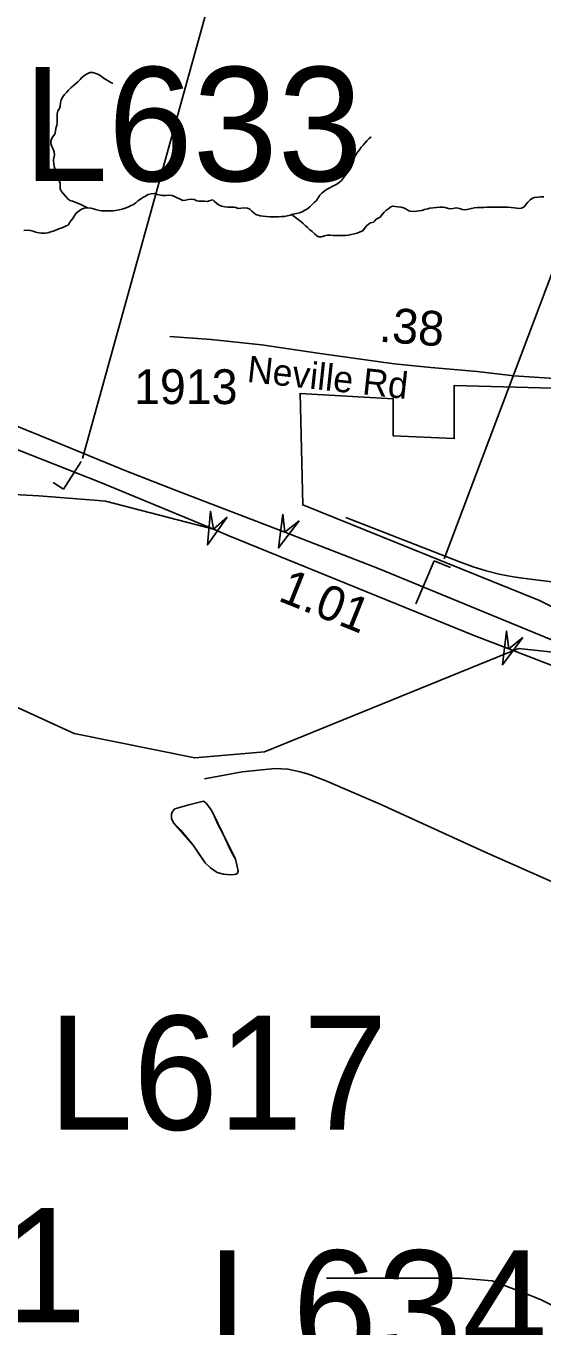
# Model space of a CAD drawing. Extents: x 1662474 to 1856135, y 779280 to 917889.
# Drawn here: x 1701511 to 1703368, y 852408 to 857080 of the extents above; entities that cross this region are included whole.
import ezdxf

# ---------------------------------------------------------------- set-up
doc = ezdxf.new("R2010")
doc.units = 0
for name, color, linetype in [('Exist Boundary Political City Limit New', 7, 'Continuous'), ('Exist Hydrographic Creek Single Shore', 7, 'Continuous'), ('Exist Hydrographic Misc Water Feature', 7, 'Continuous'), ('Exist Road Non-System Type 51', 7, 'Continuous'), ('Exist Road Primary Interstate Divided Center Attributed', 7, 'Continuous'), ('Exist Road Primary Interstate Structure Cantilever Sign Attributed CELL', 7, 'Continuous'), ('Exist Road Primary Interstate Structure Cantilever Sign CELL', 7, 'Continuous'), ('Exist Road Primary Interstate Structure Cantilever Sign Number Label', 7, 'Continuous'), ('Exist Road Primary Interstate Structure Ovrhead Sign Attributed CELL', 7, 'Continuous'), ('Exist Road Primary Interstate Structure Ovrhead Sign Number Label', 7, 'Continuous'), ('Exist Road Secondary Mileage Tenths English Label', 7, 'Continuous'), ('Exist Road Secondary Type 51 Attributed', 7, 'Continuous'), ('Exist Road Secondary Type 51 Label', 7, 'Continuous'), ('Exist Road Secondary Type 51 Number Label', 7, 'Continuous'), ('Map Preparation Boundary City Limit Buffer Line', 7, 'Continuous')]:
    doc.layers.add(name, color=color, linetype=linetype)

msp = doc.modelspace()

# ---------------------------------------------------------------- linework, layer by layer
at = {"layer": 'Exist Boundary Political City Limit New'}
msp.add_lwpolyline([(1707437.4, 853027.4), (1706332.2, 853436.4), (1705579.1, 853722.9), (1705633.6, 854443.4), (1705645.8, 854812), (1705293.6, 854824.2), (1704844.8, 854843.4), (1704099.9, 854957.9), (1703536.5, 855062.9), (1703565.1, 854910.2), (1703355, 855015.2), (1702505.1, 855358.8), (1702495.6, 855759.7), (1702829.9, 855740.6), (1702829.9, 855606.9), (1703049.5, 855597.4), (1703049.5, 855788.3), (1703402.8, 855778.8), (1703402.8, 855568.8), (1703918.5, 855511.5), (1703918.5, 855616.5)], dxfattribs=at)
at = {"layer": 'Exist Hydrographic Creek Single Shore'}
for points in [[(1701731.9, 856426.3), (1701705.9, 856439.7), (1701696.1, 856443.1), (1701687.2, 856447.1), (1701677.8, 856450.2), (1701668, 856452.8), (1701659.9, 856460.2), (1701652.9, 856468.6), (1701646, 856476.7), (1701638.6, 856484.9), (1701633.9, 856494.3), (1701633.6, 856504.6), (1701633.4, 856515.1), (1701629.8, 856523.7), (1701625.2, 856534.2), (1701621.6, 856544.2), (1701618.5, 856554.1), (1701615.2, 856563.6), (1701612.4, 856574.6), (1701611.1, 856584.9), (1701609.8, 856596.1), (1701609.8, 856600.3), (1701611.6, 856611.1), (1701613.2, 856616.3), (1701611.9, 856627.4), (1701608, 856637.6), (1701604.2, 856647.1), (1701600.1, 856658.1), (1701599.5, 856666.4), (1701603.5, 856676.2), (1701610.2, 856685.1), (1701614.8, 856691.7), (1701617.4, 856701.6), (1701618.5, 856711.6), (1701621.4, 856722.9), (1701622.9, 856733.1), (1701623.1, 856743.9), (1701622.6, 856754.4), (1701622.6, 856764.6), (1701625.5, 856775.1), (1701631.2, 856783.8), (1701633.9, 856792.2), (1701635.2, 856803.2), (1701637.6, 856814.8), (1701643.1, 856825), (1701649.4, 856833.9), (1701657, 856842.1), (1701663.1, 856848.9), (1701672, 856857.6), (1701680.6, 856865.1), (1701689, 856872.2), (1701697.1, 856879.1), (1701705, 856887.4), (1701713.2, 856895.9), (1701722.1, 856902.7), (1701730.8, 856907.9), (1701740.2, 856912.4), (1701750.8, 856912.9), (1701761.8, 856909.5), (1701771.8, 856905.3), (1701780.6, 856899.5), (1701788.5, 856893.5), (1701797.8, 856887.4), (1701805.9, 856882.2), (1701815.2, 856876.7), (1701821.9, 856874.6), (1701822.9, 856874.9)], [(1702465.1, 856401.9), (1702470.9, 856403.5), (1702482.1, 856405.6), (1702492.9, 856408.2), (1702503.1, 856412.1), (1702512.6, 856417.7), (1702522.4, 856422.9), (1702531, 856429.5), (1702538.9, 856437.9), (1702546.2, 856445.2), (1702553.9, 856453.1), (1702560.4, 856462.3), (1702566.4, 856471.8), (1702573.2, 856478.8), (1702581.1, 856485.4), (1702590.9, 856491.7), (1702599.8, 856496.9), (1702608.1, 856501.9), (1702617.9, 856506.1), (1702627, 856511.1), (1702636.2, 856517.7), (1702644.1, 856525), (1702650.9, 856533.7), (1702657.5, 856542.3), (1702664.2, 856550.8), (1702670.6, 856559.4), (1702676.4, 856568.1), (1702681.4, 856577.5), (1702684.5, 856587.2), (1702687.1, 856598.8), (1702691.4, 856608.4), (1702696.1, 856617.4), (1702701.9, 856626.1), (1702708.4, 856635.2), (1702714.8, 856643.9), (1702721.8, 856651.5), (1702728.4, 856658.9), (1702735.1, 856667), (1702742.8, 856674.1), (1702750.6, 856681.2)], [(1701731.9, 856426.3), (1701742.6, 856425.8), (1701750.2, 856424.5), (1701760.4, 856420.8), (1701770.4, 856418.2), (1701781.1, 856415.8), (1701790.4, 856415.3), (1701802.6, 856415.1), (1701812.9, 856415.3), (1701823.1, 856415.6), (1701832.4, 856416.9), (1701845.2, 856419.8), (1701855.8, 856421.9), (1701866.8, 856424.8), (1701876.8, 856429.2), (1701886.6, 856433.9), (1701896.6, 856438.1), (1701905, 856444.9), (1701912.6, 856451.5), (1701921.6, 856458.1), (1701931, 856463.3), (1701940.2, 856468.8), (1701949.9, 856474.1), (1701960.6, 856477.2), (1701971.1, 856477.5), (1701982, 856474.9), (1702000.9, 856470.7), (1702012.1, 856471.2), (1702024.2, 856472.2), (1702035.5, 856470.9), (1702044.6, 856467), (1702054.4, 856462.3), (1702064.6, 856457.8), (1702074, 856453.1), (1702084.2, 856453.6), (1702094.8, 856456), (1702105.2, 856457.3), (1702114.8, 856456.5), (1702124.8, 856451), (1702131.5, 856450.5), (1702142, 856450.5), (1702151.8, 856450.2), (1702162.5, 856449.4), (1702172.2, 856452.8), (1702181.6, 856454.7), (1702186.9, 856450.5), (1702195.9, 856442.3), (1702204.2, 856436.1), (1702214.8, 856432.1), (1702225.5, 856429.5), (1702235.8, 856428.4), (1702247.2, 856428.7), (1702258.2, 856428.7), (1702264.9, 856427.6), (1702273, 856423.9), (1702283.2, 856424.8), (1702294.8, 856426.1), (1702306.6, 856425.6), (1702314.5, 856421.1), (1702322.6, 856414.5), (1702330.2, 856406.9), (1702336, 856402.4), (1702351.8, 856397.2), (1702363, 856395.9), (1702374.2, 856395.1), (1702386.4, 856394.6), (1702397.4, 856394.1), (1702407.6, 856393.5), (1702418.4, 856394.6), (1702428.1, 856394.8), (1702439.1, 856395.6), (1702449.6, 856397.2), (1702460.4, 856400.6), (1702465.1, 856401.9)], [(1702465.1, 856401.9), (1702498.5, 856377.5), (1702506.6, 856369.9), (1702514.5, 856362.3), (1702522.4, 856355.2), (1702529.9, 856347.9), (1702539.1, 856340.8), (1702547.2, 856332.9), (1702555.1, 856326.3), (1702563, 856322.1), (1702572.5, 856322.1), (1702582.8, 856326.1), (1702594, 856327.6), (1702603.6, 856327.6), (1702614.5, 856327.4), (1702625.8, 856327.4), (1702637.5, 856327.4), (1702648.2, 856327.4), (1702658.2, 856327.4), (1702668.8, 856328.7), (1702679.2, 856330.6), (1702690, 856332.6), (1702700.5, 856335.2), (1702711, 856340), (1702720.8, 856343.6), (1702727, 856351.8), (1702732.5, 856360.2), (1702740.6, 856368.3), (1702748, 856372), (1702758.8, 856375.1), (1702763.2, 856378.8), (1702768.8, 856385.6), (1702778.5, 856390.9), (1702784.8, 856393.5), (1702790.2, 856402.4), (1702796.9, 856410.6), (1702805, 856417.7), (1702813.1, 856423.2), (1702821.8, 856430), (1702827.2, 856431.8), (1702837.2, 856431.6), (1702848, 856429.8), (1702859, 856428.4), (1702870.4, 856425), (1702879.2, 856420.8), (1702886.6, 856415.8), (1702891.6, 856414), (1702902.1, 856413.4), (1702913.1, 856414.5), (1702923.6, 856415.8), (1702933, 856417.4), (1702942.8, 856420), (1702953.8, 856423.4), (1702961.6, 856425), (1702973, 856426.3), (1702985.2, 856428.2), (1702997.1, 856428.7), (1703008.4, 856428.9), (1703017, 856427.1), (1703028.4, 856423.9), (1703039.1, 856422.6), (1703050.6, 856424.8), (1703057.8, 856426.1), (1703068.2, 856423.7), (1703078.5, 856420.8), (1703090.2, 856419.8), (1703100, 856421.3), (1703110.8, 856424.2), (1703122, 856426.9), (1703133, 856427.6), (1703143.2, 856428.2), (1703154.9, 856428.2), (1703166.4, 856428.4), (1703176.6, 856428.4), (1703187.9, 856428.4), (1703198.9, 856428.4), (1703208.6, 856428.4), (1703220.5, 856428.4), (1703232.2, 856428.4), (1703243.2, 856428.4), (1703253.5, 856427.4), (1703264, 856426.3), (1703274, 856425), (1703284.2, 856424.2), (1703291, 856425), (1703300.5, 856430.5), (1703307.4, 856439.2), (1703313.4, 856447.1), (1703322.5, 856455.2), (1703330.4, 856460.7), (1703337.8, 856463.9), (1703349, 856465.2), (1703359.8, 856465.7), (1703370.6, 856465.7)], [(1701503.5, 856345.2), (1701515, 856346), (1701526.4, 856345.2), (1701537.1, 856343.1), (1701546.5, 856339.4), (1701556.5, 856336.6), (1701566.5, 856334.8), (1701579.6, 856335), (1701589.6, 856336.8), (1701599.5, 856340), (1701611.6, 856343.9), (1701622.9, 856348.1), (1701632.6, 856352.1), (1701642.6, 856355.4), (1701652.9, 856360.2), (1701663.1, 856365.2), (1701668.2, 856374.4), (1701673.9, 856382.5), (1701679.9, 856390.9), (1701685.9, 856399.6), (1701692.8, 856407.9), (1701701.6, 856416.1), (1701710.6, 856421.9), (1701720.5, 856425), (1701731.9, 856426.3)]]:
    msp.add_lwpolyline(points, dxfattribs=at)
at = {"layer": 'Exist Hydrographic Misc Water Feature'}
for points in [[(1704730, 854646.2), (1704628, 854622), (1704445, 854632.2), (1703721.9, 854889.9), (1703554.9, 854873.6), (1703437.9, 854826.7), (1703280, 854843.1), (1702367, 854471.1), (1702117, 854449.9), (1701683.9, 854537.5), (1701293.9, 854716.1), (1700936.9, 854818.6), (1700711.9, 854862.5)], [(1702111.1, 854136.3), (1702066.6, 854189.7), (1702041, 854216.5), (1702033.3, 854232.2), (1702033.6, 854248.6), (1702037.6, 854257.6), (1702045.9, 854266.4), (1702096.2, 854281), (1702124.2, 854288.7), (1702138.3, 854292.5), (1702148, 854293.9), (1702156.5, 854288), (1702174.2, 854266.3), (1702181.7, 854252.2), (1702201, 854209.1), (1702218.3, 854177.6), (1702234, 854145.2), (1702247.5, 854113), (1702263, 854086.4), (1702266.7, 854070.7), (1702270.2, 854054.2), (1702272.4, 854044.3), (1702270.1, 854036.2), (1702265.5, 854032.2), (1702258.1, 854030.8), (1702244.1, 854030.2), (1702233.8, 854031.2), (1702219.8, 854031.5), (1702198.1, 854037.7), (1702173.3, 854054.6), (1702154.5, 854072.2), (1702130.9, 854107.2), (1702111.1, 854136.3)], [(1702111.1, 854136.3), (1702041, 854216.5), (1702033.3, 854232.2), (1702033.6, 854248.6), (1702037.6, 854257.6), (1702045.9, 854266.4), (1702096.2, 854281), (1702124.2, 854288.7), (1702138.3, 854292.5), (1702148, 854293.9), (1702156.5, 854288), (1702174.2, 854266.3), (1702181.7, 854252.2), (1702218.3, 854177.6), (1702263, 854086.4), (1702266.7, 854070.7), (1702272.4, 854044.3), (1702270.1, 854036.2), (1702265.5, 854032.2), (1702258.1, 854030.8), (1702244.1, 854030.2), (1702219.8, 854031.5), (1702198.1, 854037.7), (1702173.3, 854054.6), (1702154.5, 854072.2), (1702111.1, 854136.3)]]:
    msp.add_lwpolyline(points, dxfattribs=at)
at = {"layer": 'Exist Road Non-System Type 51'}
for points in [[(1703997.2, 855008.5), (1703313.1, 855092.8), (1703260.9, 855100.7), (1703211, 855110), (1703163.6, 855121.8), (1703117.6, 855136.4), (1703071.9, 855153), (1702659.6, 855313.2)], [(1703744.5, 853852.8), (1703744.5, 853852.8), (1703158.4, 854112.6), (1702783.6, 854283.2), (1702586, 854368.4), (1702525.9, 854390.8), (1702495.4, 854400.2), (1702451.6, 854409.4), (1702405.9, 854412), (1702287.6, 854399.4), (1702152.6, 854375.2)], [(1703912.1, 852416.9), (1703763.5, 852417.2), (1703548.4, 852436.4), (1703459.9, 852453.1), (1703416.9, 852474.6), (1703359.6, 852503.2), (1703280.6, 852534.4), (1703185.1, 852570.2), (1703072.8, 852579.8), (1702589.9, 852579.8)]]:
    msp.add_lwpolyline(points, dxfattribs=at)
at = {"layer": 'Exist Road Primary Interstate Divided Center Attributed'}
for points in [[(1699921.8, 855932), (1700016, 855927.4), (1700065.8, 855923), (1700182, 855912.7), (1700414.4, 855883.2), (1700520.5, 855862.7), (1700635.8, 855842.6), (1700798.1, 855802.1), (1700982.6, 855743.1), (1701144.9, 855687.8), (1701488, 855555), (1701775.7, 855440.7), (1702183.8, 855272.1)], [(1704334.5, 854490.2), (1703620, 854782.7), (1702780.1, 855129.2), (1702441.2, 855260.6), (1702050.6, 855410.4), (1701863.1, 855483.3), (1701560.8, 855608.3), (1701213.8, 855748.9), (1701186.3, 855760)], [(1700777.7, 855456.2), (1701053.3, 855419.1), (1701556.7, 855391.4), (1701770.3, 855375), (1701796.8, 855372.9), (1702183.8, 855272.1)], [(1702183.8, 855272.1), (1702236.9, 855249), (1703123, 854888.9), (1703245.6, 854841.3), (1703738.3, 854651.7)]]:
    msp.add_lwpolyline(points, dxfattribs=at)
at = {"layer": 'Exist Road Primary Interstate Structure Cantilever Sign Attributed CELL'}
for points in [[(1702491.9, 855301.2), (1702418.2, 855204.2), (1702433.5, 855325.1), (1702441.2, 855260.6)], [(1703295.9, 854882.4), (1703223.1, 854784.6), (1703237.2, 854905.7), (1703245.6, 854841.3)]]:
    msp.add_lwpolyline(points, close=True, dxfattribs=at)
at = {"layer": 'Exist Road Primary Interstate Structure Cantilever Sign CELL'}
for p, q in [((1701645.4, 855415.2), (1701708.7, 855514.8)), ((1701645.4, 855415.2), (1701607.9, 855439.1)), ((1702976.9, 855158.5), (1702910.7, 855003.4)), ((1702976.9, 855158.5), (1703035.2, 855133.6))]:
    msp.add_line(p, q, dxfattribs=at)
at = {"layer": 'Exist Road Primary Interstate Structure Cantilever Sign Number Label'}
for p, q in [((1701713.8, 855525.5), (1702953.2, 860004)), ((1703013.5, 855165.2), (1704456.6, 859000.3))]:
    msp.add_line(p, q, dxfattribs=at)
at = {"layer": 'Exist Road Primary Interstate Structure Ovrhead Sign Attributed CELL'}
msp.add_lwpolyline([(1702232.9, 855314.7), (1702163, 855214.9), (1702173.6, 855336.3), (1702183.8, 855272.1)], close=True, dxfattribs=at)
at = {"layer": 'Exist Road Secondary Type 51 Attributed'}
msp.add_lwpolyline([(1704006.5, 855750), (1703811.1, 855773), (1703683.3, 855787.5), (1703574.9, 855802.7), (1703262.7, 855822.8), (1703131.8, 855837.9), (1702965.6, 855853), (1702833.2, 855865.4), (1702567.8, 855903.4), (1702357.4, 855933.8), (1702175.7, 855953.5), (1702027.8, 855964.5)], dxfattribs=at)
at = {"layer": 'Map Preparation Boundary City Limit Buffer Line'}
msp.add_lwpolyline([(1707437.4, 853027.4), (1706332.2, 853436.4), (1705579.1, 853722.9), (1705633.6, 854443.4), (1705645.8, 854812), (1705293.6, 854824.2), (1704844.8, 854843.4), (1704099.9, 854957.9), (1703536.5, 855062.9), (1703565.1, 854910.2), (1703355, 855015.2), (1702505.1, 855358.8), (1702495.6, 855759.7), (1702829.9, 855740.6), (1702829.9, 855606.9), (1703049.5, 855597.4), (1703049.5, 855788.3), (1703402.8, 855778.8), (1703402.8, 855568.8), (1703918.5, 855511.5), (1703918.5, 855616.5)], dxfattribs=at)

# ---------------------------------------------------------------- texts
at = {"layer": 'Exist Road Primary Interstate Structure Cantilever Sign Number Label'}
for s, p in [('L633', (1701500.1, 856522.3)), ('L617', (1701590.5, 853113.4)), ('L634', (1702162.5, 852269.9))]:
    msp.add_text(s, height=410.1, dxfattribs=at).set_placement(p)
at = {"layer": 'Exist Road Primary Interstate Structure Ovrhead Sign Number Label'}
msp.add_text('S631', height=410.1, dxfattribs=at).set_placement((1700447.6, 852422.2))
at = {"layer": 'Exist Road Secondary Mileage Tenths English Label'}
for s, rotation, p in [('.38', 355.5855, (1702776.8, 855945.7)), ('1.01', 338.1068, (1702412.2, 855016.5))]:
    msp.add_text(s, height=125, rotation=rotation, dxfattribs=at).set_placement(p)
at = {"layer": 'Exist Road Secondary Type 51 Label'}
msp.add_text('Neville Rd', height=95, rotation=353.8515, dxfattribs=at).set_placement((1702302.1, 855801.2))
at = {"layer": 'Exist Road Secondary Type 51 Number Label'}
msp.add_text('1913', height=125, dxfattribs=at).set_placement((1701898.9, 855721.2))

doc.saveas('drawing.dxf')
